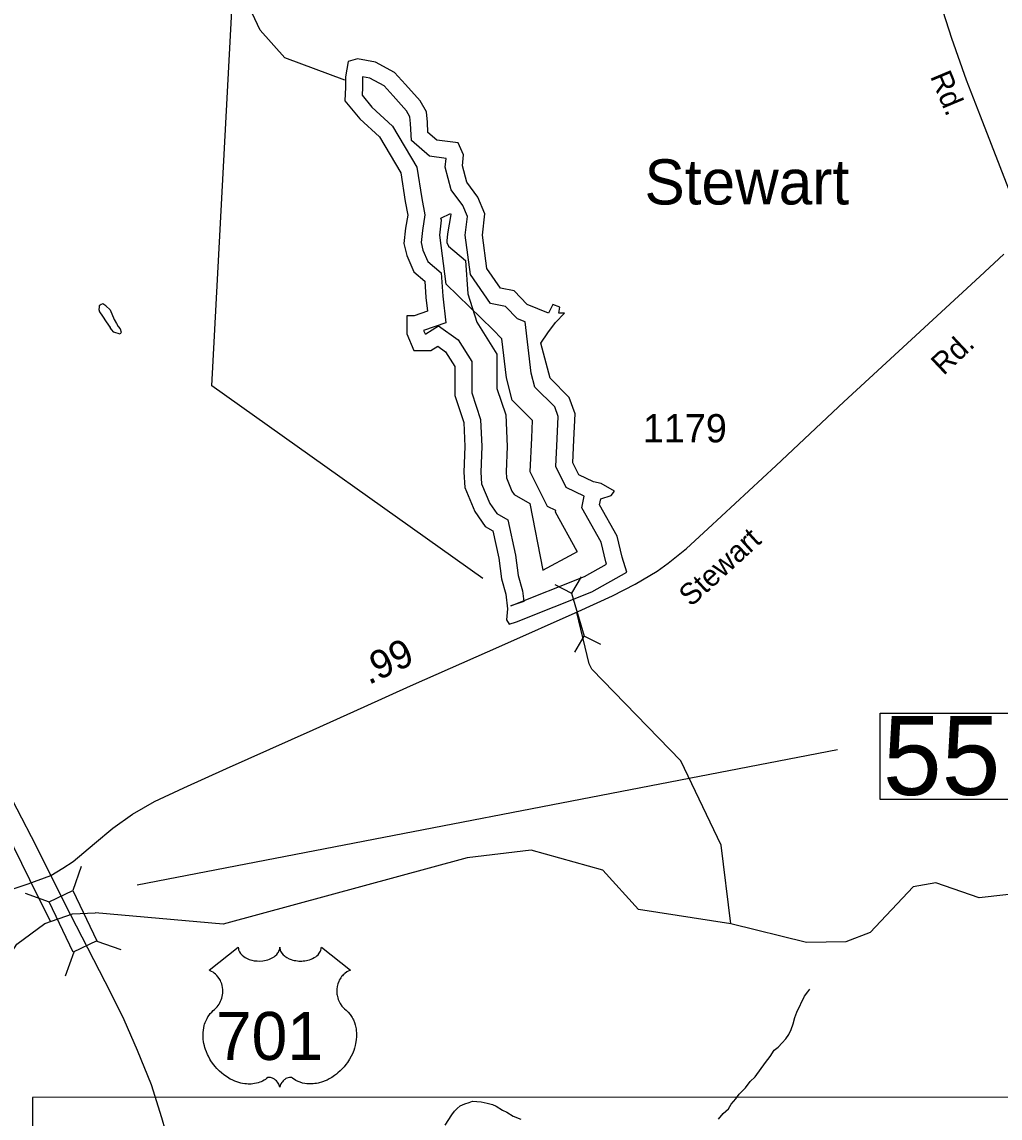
# Model space of a CAD drawing. Extents: x 2082433 to 2279600, y 546599 to 755198.
# Drawn here: x 2185916 to 2190249, y 601429 to 606283 of the extents above; entities that cross this region are included whole.
import ezdxf

# ---------------------------------------------------------------- set-up
doc = ezdxf.new("R2010")
doc.units = 0
for name, color, linetype in [('Exist Civil Demographics Community Label', 7, 'Continuous'), ('Exist Hydrographic Buffer Line', 7, 'Continuous'), ('Exist Hydrographic Creek Single Shore', 7, 'Continuous'), ('Exist Hydrographic Misc Water Feature', 7, 'Continuous'), ('Exist Hydrographic Pond Over 1500 Sq Ft', 7, 'Continuous'), ('Exist Road Primary US Attributed', 7, 'Continuous'), ('Exist Road Primary US Shield CELL', 7, 'Continuous'), ('Exist Road Primary US Shield Number Label', 7, 'Continuous'), ('Exist Road Primary US Structure Standard Bridge CELL', 7, 'Continuous'), ('Exist Road Primary US Structure Standard Bridge Number Label', 7, 'Continuous'), ('Exist Road Secondary Mileage Hundredths English Label', 7, 'Continuous'), ('Exist Road Secondary Structure Pipe CELL', 7, 'Continuous'), ('Exist Road Secondary Type 51 Attributed', 7, 'Continuous'), ('Exist Road Secondary Type 51 Label', 7, 'Continuous'), ('Exist Road Secondary Type 51 Number Label', 7, 'Continuous'), ('Map Preparation Inset Cut Line', 7, 'Continuous')]:
    doc.layers.add(name, color=color, linetype=linetype)

msp = doc.modelspace()

# ---------------------------------------------------------------- linework, layer by layer
at = {"layer": 'Exist Hydrographic Buffer Line'}
msp.add_lwpolyline([(2187958.5, 603818.9), (2186757.5, 604671.2), (2186970.6, 608661.4)], dxfattribs=at)
for points in [[(2188081.6, 603696.9), (2188409.1, 603827.4), (2188505.7, 603881.7), (2188502.4, 603891.8), (2188482.2, 603979.2), (2188396.8, 604131.4), (2188406.3, 604183.5), (2188327.8, 604221.3), (2188280.9, 604315), (2188286.7, 604436.4), (2188292, 604536.3), (2188276.3, 604579), (2188189, 604666.3), (2188172.6, 604728), (2188145.8, 604954.5), (2188111.5, 604968.6), (2188058.7, 605023.5), (2187991.6, 605036.9), (2187903.4, 605163.9), (2187880.5, 605338.9), (2187890.2, 605421.8), (2187869.8, 605470.3), (2187818.3, 605539.9), (2187791.7, 605639.6), (2187795.6, 605678.5), (2187721.7, 605688), (2187641.9, 605757.8), (2187637.9, 605833.5), (2187634.9, 605862.5), (2187619.7, 605890.1), (2187560.2, 605956.2), (2187520.5, 605999.9), (2187457.5, 606034.1), (2187425.6, 606039.9), (2187424.5, 606033.7), (2187424.5, 605992.9), (2187423.2, 605959.3), (2187467.1, 605905.6), (2187558.5, 605821.8), (2187666, 605639.9), (2187687.3, 605501.4), (2187701.8, 605429), (2187690.2, 605359.5), (2187684.5, 605306.3), (2187692.3, 605272), (2187714.1, 605221.8), (2187773.3, 605171.4), (2187780.2, 605069.2), (2187794.5, 604949.9), (2187695.9, 604917), (2187702.1, 604902.3), (2187706, 604902.3), (2187761.8, 604936.7), (2187848.2, 604874.9), (2187908.8, 604778.8), (2187908.8, 604641), (2187948.2, 604522.8), (2187953.6, 604402.5), (2187948.8, 604289.7), (2187952.5, 604238.1), (2187988.4, 604150.5), (2188019.9, 604105.7), (2188068.2, 604078.1), (2188102.6, 603921.4), (2188114.4, 603831.7), (2188134, 603763.2), (2188139.2, 603716.1)], [(2188360.7, 603928.7), (2188376.8, 603937.7), (2188376.7, 603938.4), (2188279.4, 604111.7), (2188280.8, 604119.6), (2188244.7, 604136.9), (2188167.7, 604291.1), (2188174.8, 604442), (2188178.8, 604518), (2188088.5, 604608.4), (2188062.3, 604706.9), (2188041.9, 604879.3), (2188002.2, 604920.6), (2187795.9, 605122.4), (2187767.6, 605338.1), (2187775.5, 605405.6), (2187771.8, 605414.5), (2187814.8, 605434.9), (2187815.6, 605430.9), (2187801.2, 605344.3), (2187797.9, 605313), (2187799.2, 605307), (2187806.5, 605290.3), (2187881.9, 605226.1), (2187891.7, 605079.6), (2187931.3, 604953.3), (2188020.8, 604811.1), (2188020.8, 604659.1), (2188059.4, 604543.4), (2188065.8, 604402.7), (2188061, 604291.3), (2188063, 604263.9), (2188087.2, 604204.6), (2188097.1, 604190.6), (2188166.9, 604150.7), (2188224.4, 603854.6)]]:
    msp.add_lwpolyline(points, close=True, dxfattribs=at)
at = {"layer": 'Exist Hydrographic Creek Single Shore'}
for points in [[(2187347, 606026), (2187081.3, 606123.6), (2186972.2, 606247.2), (2186879.3, 606445.9), (2186810.2, 606772.1), (2186751.2, 606861.8), (2186298.2, 607349.9)], [(2184104.1, 606370.8), (2184144.5, 606287.3), (2184290.3, 605970.1), (2184458, 605619.5), (2184640.3, 605228.6), (2184858.7, 604762), (2185075, 604287.3), (2185370.7, 603681.4), (2185584.9, 603234.5), (2185736.5, 602917.6), (2185843.9, 602702.3), (2185985.8, 602413.2), (2186043.2, 602299.5)], [(2189057.2, 602288.5), (2189013.3, 602637.1), (2188835.3, 603011.3), (2188441.2, 603416.2), (2188428.5, 603440.7), (2188374.3, 603667.8)], [(2189057.2, 602288.5), (2188648.3, 602352.5), (2188489.2, 602526.3), (2188172.2, 602614.7), (2187889.2, 602581.1), (2186808.2, 602288.1), (2186241.3, 602337.6)], [(2191654.4, 600090.6), (2191637.4, 600140.2), (2191352.4, 600470.7), (2191124.4, 600836.1), (2191006.3, 601117.4), (2191028.4, 601484.2), (2190993.3, 601750.7), (2190825.4, 601957.5), (2190574.4, 602188.9), (2190464.3, 602387.9), (2190380.4, 602428.9), (2190156.3, 602404), (2189964.4, 602470.2), (2189864.3, 602452.5), (2189674.2, 602249.8), (2189566.4, 602209.3), (2189391.2, 602206.2), (2189057.2, 602288.5)], [(2185098.2, 601453.5), (2185448.2, 601479.2), (2185788.2, 601731.5), (2185811.2, 602072.1), (2185894.2, 602198.4), (2186018.3, 602291), (2186140.5, 602332.9), (2186241.3, 602337.6)]]:
    msp.add_lwpolyline(points, dxfattribs=at)
at = {"layer": 'Exist Hydrographic Misc Water Feature'}
for points in [[(2186306.5, 605008.1), (2186288.3, 605025.8), (2186274.7, 605034), (2186266.7, 605031.9), (2186258.5, 605025.9), (2186258.8, 605019.8), (2186256.7, 605009.5), (2186260.6, 604999.6), (2186273.1, 604980.3), (2186288.9, 604954.8), (2186307.1, 604929.3)], [(2186306.5, 605008.1), (2186324.6, 604965.6), (2186334.8, 604947.8), (2186343.2, 604934), (2186350.8, 604923.9), (2186355.3, 604909.8), (2186351, 604900), (2186323.3, 604909.8), (2186313.1, 604921.5), (2186307.1, 604929.3)], [(2189002.3, 601423.5), (2189022, 601449.6), (2189045.8, 601470), (2189058.1, 601490), (2189079.4, 601514), (2189093.4, 601534.2), (2189121.1, 601562.4), (2189142.8, 601590.4), (2189165, 601610.6), (2189210.5, 601675), (2189230.6, 601700.8), (2189248, 601729), (2189266, 601743.3), (2189283.9, 601761.3), (2189299.7, 601779.6), (2189313.6, 601799.4), (2189323.3, 601821.5), (2189333.3, 601845.5), (2189340.9, 601874), (2189348.7, 601897.9), (2189382.5, 601967.9), (2189398.3, 601988.2), (2189406.1, 602000)], [(2187790.9, 601397.2), (2187820.6, 601443.3), (2187832.7, 601459.4), (2187844, 601471.5), (2187858.4, 601483.5), (2187878.5, 601491.8), (2187898.1, 601497.8), (2187911.9, 601504.2), (2187950, 601500.1), (2187977.9, 601494.2), (2188000.3, 601488.4), (2188016.5, 601480.7), (2188044.5, 601463.1), (2188064, 601454.9), (2188092.5, 601437.2), (2188126.8, 601423.5)]]:
    msp.add_lwpolyline(points, dxfattribs=at)
at = {"layer": 'Exist Hydrographic Pond Over 1500 Sq Ft'}
msp.add_lwpolyline([(2188107.4, 603626.4), (2188441.5, 603759.6), (2188596.5, 603846.7), (2188574.7, 603912.1), (2188552.9, 604006.5), (2188475.4, 604144.5), (2188480.2, 604171.2), (2188526.3, 604185.7), (2188540.8, 604205.1), (2188482.7, 604239), (2188448.8, 604246.2), (2188383.4, 604277.7), (2188356.8, 604331), (2188361.6, 604432.7), (2188367.7, 604547.7), (2188341, 604620.3), (2188256.3, 604705.1), (2188215.1, 604860), (2188246.6, 604906), (2188280.5, 604952), (2188319.2, 604993.2), (2188295, 604993.2), (2188299.9, 605019.8), (2188268.4, 605031.9), (2188249, 604993.2), (2188154.6, 605031.9), (2188096.5, 605092.5), (2188036, 605104.6), (2187975.4, 605191.7), (2187956.1, 605339.4), (2187966.9, 605432.6), (2187935.5, 605507.7), (2187887, 605573.1), (2187867.7, 605645.7), (2187872.5, 605694.1), (2187848.3, 605747.4), (2187753.9, 605759.5), (2187715.1, 605793.4), (2187712.7, 605839.4), (2187707.9, 605885.4), (2187681.2, 605933.8), (2187615.9, 606006.5), (2187567.4, 606059.7), (2187482.7, 606105.7), (2187402.8, 606120.3), (2187361.6, 606108.2), (2187349.5, 606040.4), (2187349.5, 605994.4), (2187347.1, 605933.8), (2187412.5, 605853.9), (2187499.6, 605774), (2187594.1, 605614.2), (2187613.4, 605488.3), (2187625.6, 605427.8), (2187615.9, 605369.7), (2187608.6, 605301.9), (2187620.7, 605248.6), (2187652.2, 605176), (2187700.6, 605134.8), (2187705.5, 605062.2), (2187712.7, 605001.7), (2187654.6, 604982.3), (2187620.7, 604982.3), (2187620.7, 604902.4), (2187652.2, 604827.3), (2187727.2, 604827.3), (2187758.7, 604846.7), (2187792.6, 604822.5), (2187833.8, 604757.1), (2187833.8, 604628.8), (2187873.7, 604508.9), (2187878.6, 604402.4), (2187873.7, 604288.6), (2187878.6, 604220.8), (2187922.2, 604114.3), (2187968.2, 604048.9), (2188002.1, 604029.5), (2188028.7, 603908.5), (2188040.8, 603816.5), (2188060.2, 603748.7), (2188067.4, 603683.3), (2188062.6, 603634.9), (2188074.7, 603615.5)], close=True, dxfattribs=at)
at = {"layer": 'Exist Road Primary US Attributed'}
for points in [[(2186044.2, 602502.6), (2185978.8, 602634.8), (2185894.8, 602797.1), (2185775.7, 603028.9), (2185667.8, 603243.8), (2185561.8, 603460.6), (2185415.5, 603761.8), (2185332.9, 603930.7), (2185208.2, 604190.6), (2184914.8, 604822.1), (2184828.2, 604985.4), (2184771, 605106.5), (2184553.4, 605555.9), (2184227.9, 606246.6), (2183869.5, 606993.5), (2183559.9, 607646.6), (2183416.4, 607944.1), (2183240.1, 608322.3), (2183196, 608431.1), (2183128.4, 608619.7)], [(2186132.6, 602327), (2186044.2, 602502.6)], [(2187864.2, 596134.2), (2187725.5, 596686.1), (2187648.4, 596982.7), (2187411, 597869.8), (2187239, 598521), (2187157.4, 598829.6), (2187117.3, 598980.9), (2187015, 599381.4), (2186928.2, 599765.6), (2186873.7, 600007.3), (2186749, 600548.8), (2186706.8, 600724.3), (2186635, 601039.6), (2186584.8, 601261), (2186536, 601429.9), (2186489.6, 601576.3), (2186428.6, 601728.3), (2186368.6, 601863.4), (2186309.9, 601983.6), (2186132.6, 602327)]]:
    msp.add_lwpolyline(points, dxfattribs=at)
at = {"layer": 'Exist Road Primary US Shield CELL'}
msp.add_lwpolyline([(2186874.6, 602185.5), (2186875, 602180.2), (2186876.2, 602173.8), (2186877.2, 602170.6), (2186880.2, 602164.3), (2186885.1, 602157), (2186891.9, 602149.8), (2186899.5, 602143.5), (2186904.7, 602140.1), (2186913.5, 602135.4), (2186923.4, 602131.2), (2186934.5, 602128), (2186945.8, 602125.7), (2186958.2, 602124.4), (2186970.4, 602124.1), (2186983.6, 602125.1), (2186998.2, 602127.9), (2187005, 602129.7), (2187012.5, 602132.3), (2187019.5, 602135.2), (2187027.2, 602139.3), (2187033.3, 602143.2), (2187038.1, 602146.7), (2187045, 602153.3), (2187050.4, 602160), (2187052.7, 602163.8), (2187054.7, 602167.5), (2187057.3, 602175.2), (2187058.1, 602178.6), (2187058.6, 602185.7), (2187059.1, 602179.8), (2187059.7, 602176), (2187060.7, 602172.4), (2187062.2, 602168.5), (2187064.9, 602163.1), (2187068, 602158.5), (2187073.7, 602151.7), (2187077.3, 602148.4), (2187080.5, 602145.7), (2187089.3, 602139.7), (2187099.5, 602134.6), (2187104.5, 602132.4), (2187109.7, 602130.5), (2187116.2, 602128.6), (2187123, 602127), (2187129.7, 602125.8), (2187136.5, 602124.8), (2187143.5, 602124.3), (2187149.2, 602124.1), (2187156.2, 602124.2), (2187162.6, 602124.6), (2187169.2, 602125.4), (2187176.5, 602126.6), (2187182.4, 602127.9), (2187190.1, 602129.9), (2187197.1, 602132.4), (2187203.2, 602135.1), (2187211.2, 602139.3), (2187217.7, 602143.3), (2187222.4, 602147.1), (2187228, 602152.3), (2187233.3, 602158.4), (2187236.4, 602162.9), (2187238.6, 602167.5), (2187240.7, 602172.4), (2187241.9, 602177.6), (2187242.6, 602182.1), (2187242.7, 602185.9), (2187371.3, 602083.4), (2187368.2, 602082.3), (2187361.3, 602078.9), (2187355.7, 602075.6), (2187346.9, 602069.4), (2187343.1, 602065.9), (2187339.3, 602062.4), (2187335.8, 602058.6), (2187332.7, 602055), (2187329, 602049.8), (2187325.6, 602044.7), (2187322.4, 602039), (2187320, 602034), (2187316, 602023.7), (2187314.1, 602017.2), (2187312.9, 602011.6), (2187311.4, 602000.1), (2187311, 601994.7), (2187311, 601989.3), (2187311.3, 601983.6), (2187311.8, 601978.1), (2187312.8, 601972.4), (2187313.7, 601967.4), (2187315.3, 601961.2), (2187317.6, 601954.1), (2187320.4, 601947.2), (2187326.3, 601936), (2187333.9, 601924.6), (2187339.3, 601918.2), (2187344.6, 601912.8), (2187352.5, 601906.1), (2187356.8, 601902.3), (2187361.7, 601897.3), (2187369.8, 601888), (2187373.1, 601883.6), (2187376.4, 601878.6), (2187379.4, 601873.5), (2187382.4, 601868.1), (2187384.9, 601863.3), (2187389.4, 601852.3), (2187392.7, 601841.6), (2187394.2, 601835.9), (2187396.6, 601823.3), (2187397.5, 601817.1), (2187398.5, 601804.8), (2187398.5, 601789.9), (2187397.4, 601775.7), (2187394.7, 601759.3), (2187392.5, 601749.4), (2187389.2, 601737.9), (2187385.9, 601728), (2187380, 601713.3), (2187374.8, 601702.6), (2187368, 601690.2), (2187363.4, 601682.7), (2187358, 601674.6), (2187351.3, 601665.3), (2187343.4, 601655.5), (2187333.9, 601645), (2187326.2, 601637.4), (2187316.2, 601628.4), (2187310.1, 601623.4), (2187301.4, 601616.9), (2187289.6, 601609), (2187277.9, 601602.2), (2187268, 601597.1), (2187259.1, 601593.3), (2187247.7, 601589), (2187228.8, 601583.7), (2187221.9, 601582.3), (2187213.7, 601581.1), (2187206, 601580.3), (2187198.5, 601579.9), (2187188.5, 601579.9), (2187178.6, 601580.6), (2187169.1, 601582), (2187159.3, 601584), (2187149.1, 601587.1), (2187139.8, 601590.7), (2187130.4, 601595.4), (2187114.5, 601605.4), (2187109.9, 601607.8), (2187107.3, 601608.5), (2187101.1, 601608.8), (2187095.4, 601607.6), (2187089.4, 601605.2), (2187085.9, 601603.3), (2187081.1, 601600.2), (2187077.5, 601597.3), (2187073.1, 601593.2), (2187070, 601589.7), (2187067.7, 601586.9), (2187063.2, 601579.9), (2187061.6, 601576.5), (2187060, 601572.2), (2187058.5, 601565.8), (2187056.5, 601573.8), (2187054.1, 601579.2), (2187051.4, 601583.7), (2187048.5, 601587.8), (2187044.1, 601592.9), (2187040, 601596.8), (2187035.2, 601600.7), (2187030, 601603.9), (2187025.9, 601606), (2187022.1, 601607.4), (2187017.4, 601608.6), (2187013.6, 601608.9), (2187010.5, 601608.8), (2187006.2, 601607.8), (2187000.4, 601603.6), (2186994.9, 601599.8), (2186988.9, 601596.1), (2186981.8, 601592.3), (2186976.5, 601589.9), (2186970.3, 601587.5), (2186963, 601585), (2186955.1, 601583), (2186947, 601581.4), (2186939.9, 601580.2), (2186932.2, 601579.5), (2186925.3, 601579.3), (2186918.1, 601579.4), (2186911.3, 601579.9), (2186903.5, 601580.6), (2186893.8, 601582.1), (2186885.7, 601583.9), (2186877.2, 601586.2), (2186868.5, 601588.9), (2186859.1, 601592.5), (2186847.4, 601597.6), (2186839.3, 601601.7), (2186826.5, 601609.1), (2186811.4, 601619.5), (2186800.1, 601628.7), (2186791.8, 601636.2), (2186779.5, 601648.7), (2186772.4, 601656.8), (2186761.1, 601671.4), (2186753.9, 601682), (2186749.2, 601689.7), (2186742.4, 601702.2), (2186738.6, 601710), (2186733.7, 601721.4), (2186729.9, 601731.8), (2186726.7, 601741.7), (2186725, 601748), (2186722.6, 601759), (2186721.1, 601766.9), (2186719.7, 601777.6), (2186718.9, 601788.9), (2186718.7, 601799.3), (2186719, 601808), (2186720, 601818.1), (2186721.7, 601828.8), (2186723.7, 601838), (2186725.6, 601844.6), (2186728.3, 601852.6), (2186731.9, 601861.5), (2186736.2, 601870), (2186740.2, 601877.1), (2186745.3, 601884.7), (2186750.3, 601891.2), (2186756.9, 601898.3), (2186763.7, 601904.8), (2186770, 601909.9), (2186777.5, 601917.2), (2186781.3, 601921.6), (2186786, 601927.8), (2186789.7, 601933.5), (2186792.7, 601938.6), (2186796.6, 601946.1), (2186798.9, 601951.7), (2186801.9, 601960.4), (2186803.4, 601966.5), (2186804.9, 601974.3), (2186805.9, 601981.7), (2186806.3, 601990.9), (2186806, 601998.5), (2186805.1, 602007.4), (2186803.4, 602015.9), (2186801.4, 602023.3), (2186798.2, 602031.8), (2186795.3, 602038.1), (2186790.3, 602046.5), (2186784.9, 602054.3), (2186779.2, 602060.7), (2186773.5, 602066.4), (2186768, 602070.7), (2186762.8, 602074.4), (2186756.3, 602078.3), (2186750, 602081.4), (2186746, 602083)], close=True, dxfattribs=at)
at = {"layer": 'Exist Road Primary US Structure Standard Bridge CELL'}
for p, q in [((2186179.2, 602543.3), (2186141.5, 602436.6)), ((2185930.3, 602424.5), (2186037, 602386.7)), ((2186247.8, 602212.7), (2186354.5, 602175)), ((2186145.6, 602163.9), (2186107.9, 602057.2))]:
    msp.add_line(p, q, dxfattribs=at)
msp.add_lwpolyline([(2186141.5, 602436.6), (2186248.2, 602212.9), (2186143.7, 602163), (2186037, 602386.7)], close=True, dxfattribs=at)
at = {"layer": 'Exist Road Primary US Structure Standard Bridge Number Label'}
msp.add_line((2186427.1, 602461.5), (2189529.3, 603060.3), dxfattribs=at)
msp.add_lwpolyline([(2189717.7, 603222), (2190361.9, 603222), (2190361.9, 602839.7), (2189717.7, 602839.7)], close=True, dxfattribs=at)
at = {"layer": 'Exist Road Secondary Structure Pipe CELL'}
for p, q in [((2188393.3, 603825.6), (2188351.3, 603753.7)), ((2188277.2, 603791.7), (2188351.3, 603753.7)), ((2188351.3, 603753.7), (2188406.9, 603563.3)), ((2188364.9, 603491.4), (2188406.9, 603563.3)), ((2188481, 603525.3), (2188406.9, 603563.3))]:
    msp.add_line(p, q, dxfattribs=at)
at = {"layer": 'Exist Road Secondary Type 51 Attributed'}
for points in [[(2189867.9, 606732), (2190034.1, 606210.6), (2190098.5, 606026.8), (2190161.6, 605867.4), (2190297.2, 605517.1)], [(2186044.2, 602502.6), (2186097, 602535.7), (2186143.9, 602565.3), (2186237.7, 602645.1), (2186319.1, 602712.4), (2186405.9, 602775), (2186503.7, 602830), (2186632.9, 602891.6), (2186822.2, 602976.2), (2187206.9, 603148), (2187432.1, 603249.3), (2187637.7, 603342.5), (2188042.6, 603521.7), (2188380.4, 603672.6), (2188532.6, 603741.4), (2188632.3, 603792.9), (2188729.8, 603850.6), (2188778.9, 603886.2), (2188859.6, 603950.6), (2188954.1, 604037.7), (2189257.8, 604319.4), (2189558, 604600.7), (2189857, 604877.1), (2190159.1, 605156.3), (2190265.9, 605255.1)], [(2183526.4, 603247.4), (2183592.2, 603226.4), (2183795.6, 603094.5), (2183993.5, 602967.2), (2184208.9, 602830.4), (2184443, 602681.2), (2184613.8, 602571.5), (2184706.7, 602514.4), (2184803.3, 602458.8), (2184908.6, 602419.3), (2185005.2, 602393), (2185104.7, 602381.3), (2185182.2, 602373.9), (2185380.3, 602383.4), (2185590.4, 602395.5), (2185681, 602406.2), (2185778.2, 602418.5), (2185855.5, 602436.9), (2185943.9, 602465.7), (2186044.2, 602502.6)]]:
    msp.add_lwpolyline(points, dxfattribs=at)
at = {"layer": 'Map Preparation Inset Cut Line'}
msp.add_lwpolyline([(2125488.3, 630228.2), (2201171.6, 630228.2), (2201171.6, 601522.9), (2185962.8, 601519.6), (2185962.8, 585979.7), (2125488.3, 585979.7)], close=True, dxfattribs=at)

# ---------------------------------------------------------------- texts
at = {"layer": 'Exist Civil Demographics Community Label'}
msp.add_text('Stewart', height=200, dxfattribs=at).set_placement((2188674.1, 605474.7))
at = {"layer": 'Exist Road Primary US Shield Number Label'}
msp.add_text('701', height=212.5, dxfattribs=at).set_placement((2186775.8, 601686.2))
at = {"layer": 'Exist Road Primary US Structure Standard Bridge Number Label'}
msp.add_text('55', height=350, dxfattribs=at).set_placement((2189730.3, 602859.5))
at = {"layer": 'Exist Road Secondary Mileage Hundredths English Label'}
msp.add_text('.99', height=125, rotation=25.3327, dxfattribs=at).set_placement((2187452.8, 603346.1))
at = {"layer": 'Exist Road Secondary Type 51 Label'}
for s, rotation, p in [('Rd.', 292.6942, (2189938.4, 606042.2)), ('Rd.', 43.3276, (2189999.1, 604714.4)), ('Stewart', 42.4298, (2188880, 603689.7))]:
    msp.add_text(s, height=95, rotation=rotation, dxfattribs=at).set_placement(p)
at = {"layer": 'Exist Road Secondary Type 51 Number Label'}
msp.add_text('1179', height=125, dxfattribs=at).set_placement((2188667.2, 604421.3))

doc.saveas('drawing.dxf')
